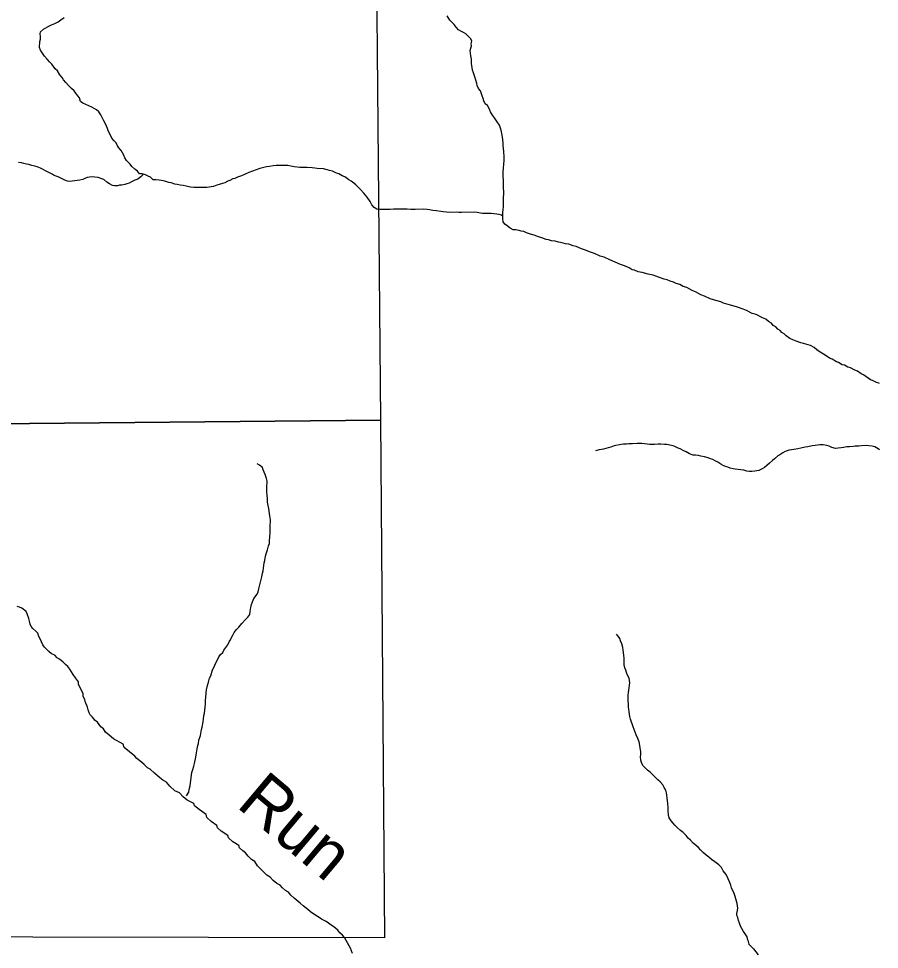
# Model space of a CAD drawing. Extents: x -21.1 to 50.3, y -4.9 to 22.1.
# Drawn here: x -15.925 to -14.252, y 17.586 to 19.395 of the extents above; entities that cross this region are included whole.
import ezdxf

# ---------------------------------------------------------------- set-up
doc = ezdxf.new("R2010")
doc.units = 0
for name, color, linetype in [('GM_X_Minor_River', 7, 'Continuous'), ('GM_X_Minor_River_Text', 7, 'Continuous'), ('GM_X_Section', 7, 'Continuous')]:
    doc.layers.add(name, color=color, linetype=linetype)

msp = doc.modelspace()

# ---------------------------------------------------------------- linework, layer by layer
at = {"layer": 'GM_X_Minor_River'}
for points in [[(-15.652, 19.081), (-15.6588, 19.0817), (-15.6637, 19.0817), (-15.6691, 19.0869), (-15.6733, 19.0888), (-15.679, 19.0914), (-15.6854, 19.0929), (-15.6907, 19.0932), (-15.6942, 19.0981), (-15.6995, 19.1018), (-15.7053, 19.1075), (-15.7083, 19.112), (-15.7156, 19.1192), (-15.7191, 19.1241), (-15.721, 19.129), (-15.726, 19.1384), (-15.7306, 19.1433), (-15.733, 19.1475), (-15.736, 19.1531), (-15.7399, 19.1573), (-15.7441, 19.1625), (-15.7476, 19.1697), (-15.7511, 19.1765), (-15.753, 19.1814), (-15.7565, 19.1905), (-15.76, 19.1958), (-15.7631, 19.2022), (-15.7654, 19.2079), (-15.7696, 19.2135), (-15.7742, 19.2177), (-15.7788, 19.2203), (-15.7834, 19.2225), (-15.8005, 19.2303), (-15.8054, 19.2333), (-15.8074, 19.2405), (-15.8105, 19.2447), (-15.8143, 19.2496), (-15.8174, 19.2541), (-15.8224, 19.259), (-15.8285, 19.2646), (-15.8339, 19.2706), (-15.8381, 19.2759), (-15.8408, 19.2801), (-15.8454, 19.2853), (-15.8496, 19.2929), (-15.8542, 19.297), (-15.8611, 19.3064), (-15.8653, 19.3106), (-15.8699, 19.3155), (-15.8749, 19.3215), (-15.8788, 19.3275), (-15.8826, 19.3332), (-15.885, 19.3385), (-15.8839, 19.3503), (-15.8828, 19.3548), (-15.8829, 19.3597), (-15.8833, 19.3651), (-15.8826, 19.3692), (-15.877, 19.3742), (-15.8725, 19.3769), (-15.8683, 19.3792), (-15.8615, 19.3827), (-15.8551, 19.3854), (-15.8487, 19.3885), (-15.8434, 19.392), (-15.8367, 19.397)], [(-14.9081, 18.969), (-14.9149, 18.9704), (-14.9233, 18.9738), (-14.9301, 18.9756), (-14.9381, 18.9786), (-14.9431, 18.9808), (-14.9484, 18.9815), (-14.9526, 18.983), (-14.959, 18.9841), (-14.964, 18.984), (-14.9701, 18.9878), (-14.9758, 18.9919), (-14.9804, 18.9953), (-14.9834, 18.9998), (-14.9843, 19.0062), (-14.9843, 19.0123), (-14.984, 19.0184), (-14.9837, 19.0229), (-14.983, 19.0294), (-14.983, 19.0351), (-14.9831, 19.0412), (-14.9828, 19.0487), (-14.9825, 19.0529), (-14.9821, 19.0594), (-14.9826, 19.0647), (-14.9826, 19.0696), (-14.983, 19.0738), (-14.9833, 19.095), (-14.983, 19.1057), (-14.9823, 19.1102), (-14.9813, 19.1209), (-14.9813, 19.1262), (-14.9822, 19.1364), (-14.983, 19.1421), (-14.9838, 19.1482), (-14.9838, 19.1527), (-14.9843, 19.1599), (-14.9851, 19.1645), (-14.9859, 19.1717), (-14.9871, 19.1777), (-14.9887, 19.1819), (-14.9906, 19.1876), (-14.9953, 19.1944), (-15.0003, 19.2019), (-15.0041, 19.2072), (-15.008, 19.2136), (-15.0103, 19.2185), (-15.0141, 19.2257), (-15.0183, 19.2291), (-15.0211, 19.2351), (-15.0226, 19.2393), (-15.0242, 19.2449), (-15.0273, 19.254), (-15.0312, 19.2589), (-15.0339, 19.2646), (-15.035, 19.2687), (-15.0366, 19.2752), (-15.0386, 19.2812), (-15.0409, 19.2892), (-15.0433, 19.2945), (-15.0441, 19.2994), (-15.0449, 19.307), (-15.0454, 19.3161), (-15.0462, 19.3222), (-15.047, 19.3275), (-15.0474, 19.3324), (-15.0453, 19.3415), (-15.0457, 19.3457), (-15.0446, 19.3506), (-15.0462, 19.3555), (-15.0519, 19.3612), (-15.0561, 19.3649), (-15.0607, 19.3676), (-15.066, 19.3705), (-15.0706, 19.3728), (-15.0748, 19.3777), (-15.0786, 19.383), (-15.0871, 19.3916), (-15.0921, 19.4003)], [(-15.6826, 19.0922), (-15.688, 19.0872), (-15.694, 19.0829), (-15.6993, 19.0806), (-15.7061, 19.0775), (-15.7103, 19.0752), (-15.7148, 19.0736), (-15.7189, 19.0725), (-15.725, 19.0713), (-15.7292, 19.0708), (-15.7333, 19.0697), (-15.739, 19.0696), (-15.7432, 19.0707), (-15.7489, 19.0737), (-15.7542, 19.0771), (-15.7596, 19.082), (-15.7638, 19.0834), (-15.7706, 19.086), (-15.7771, 19.0867), (-15.7827, 19.0871), (-15.7877, 19.0866), (-15.7922, 19.0858), (-15.7967, 19.0839), (-15.8009, 19.082), (-15.8062, 19.0808), (-15.8115, 19.08), (-15.8164, 19.0792), (-15.8213, 19.0787), (-15.8262, 19.0779), (-15.8304, 19.0787), (-15.8357, 19.0809), (-15.8487, 19.0872), (-15.8563, 19.0898), (-15.8605, 19.0924), (-15.8677, 19.0962), (-15.8742, 19.0995), (-15.8788, 19.1018), (-15.883, 19.104), (-15.8894, 19.1066), (-15.894, 19.1077), (-15.8997, 19.1095), (-15.9054, 19.111), (-15.9103, 19.1121), (-15.9156, 19.1132), (-15.9198, 19.1147), (-15.9255, 19.115)], [(-14.9843, 19.0108), (-14.987, 19.0127), (-14.9912, 19.0138), (-14.9961, 19.0149), (-15.0014, 19.0156), (-15.0067, 19.0159), (-15.0109, 19.0162), (-15.0238, 19.0161), (-15.0279, 19.0168), (-15.034, 19.0179), (-15.0397, 19.0183), (-15.0643, 19.018), (-15.07, 19.018), (-15.0746, 19.0183), (-15.0871, 19.0182), (-15.0935, 19.0185), (-15.1, 19.0192), (-15.1049, 19.0199), (-15.1132, 19.021), (-15.1201, 19.0217), (-15.1269, 19.0232), (-15.1315, 19.0235), (-15.1383, 19.0242), (-15.1546, 19.024), (-15.1633, 19.024), (-15.1701, 19.0243), (-15.1841, 19.0242), (-15.1913, 19.0245), (-15.1966, 19.0244), (-15.2031, 19.024), (-15.2076, 19.0239), (-15.2129, 19.0235), (-15.2186, 19.0235), (-15.2235, 19.0238), (-15.2289, 19.0241), (-15.2342, 19.0275), (-15.2388, 19.0328), (-15.2423, 19.0392), (-15.248, 19.0475), (-15.2546, 19.0554), (-15.2615, 19.0633), (-15.2699, 19.0716), (-15.2741, 19.075), (-15.2787, 19.0791), (-15.2836, 19.0817), (-15.2913, 19.0873), (-15.2966, 19.0892), (-15.3027, 19.0929), (-15.3073, 19.0944), (-15.3152, 19.0981), (-15.3213, 19.0996), (-15.3255, 19.1007), (-15.3327, 19.1025), (-15.3449, 19.1035), (-15.3494, 19.1042), (-15.3551, 19.1046), (-15.3646, 19.1053), (-15.3695, 19.1052), (-15.3737, 19.1055), (-15.3786, 19.1055), (-15.39, 19.1069), (-15.3964, 19.108), (-15.4021, 19.1091), (-15.409, 19.1094), (-15.4245, 19.1093), (-15.4306, 19.1084), (-15.4377, 19.1076), (-15.4438, 19.1068), (-15.4514, 19.1048), (-15.4563, 19.1037), (-15.4634, 19.1006), (-15.4782, 19.0955), (-15.4865, 19.092), (-15.4921, 19.0893), (-15.4997, 19.0866), (-15.505, 19.0839), (-15.5091, 19.0831), (-15.5148, 19.08), (-15.5189, 19.0788), (-15.5246, 19.0757), (-15.5291, 19.0745), (-15.5359, 19.0722), (-15.5404, 19.071), (-15.5465, 19.0687), (-15.5597, 19.0667), (-15.5639, 19.0663), (-15.5681, 19.0666), (-15.5737, 19.0662), (-15.5806, 19.0665), (-15.5847, 19.0668), (-15.5912, 19.0672), (-15.5995, 19.069), (-15.6056, 19.0704), (-15.6113, 19.0708), (-15.6174, 19.0726), (-15.6219, 19.073), (-15.6288, 19.0755), (-15.6337, 19.0763), (-15.6413, 19.0788), (-15.6478, 19.0803), (-15.652, 19.081)], [(-14.2521, 18.6857), (-14.2531, 18.6861), (-14.258, 18.6876), (-14.2653, 18.6913), (-14.2694, 18.6928), (-14.274, 18.6962), (-14.2828, 18.7029), (-14.2877, 18.7048), (-14.2946, 18.7096), (-14.2999, 18.7115), (-14.3083, 18.716), (-14.3133, 18.7174), (-14.3201, 18.7212), (-14.3243, 18.7223), (-14.3315, 18.7264), (-14.3357, 18.7279), (-14.3441, 18.7331), (-14.3491, 18.7349), (-14.3556, 18.7398), (-14.3609, 18.7428), (-14.3674, 18.7469), (-14.3735, 18.7514), (-14.3792, 18.7555), (-14.3861, 18.7593), (-14.3903, 18.7608), (-14.3994, 18.7637), (-14.4051, 18.7648), (-14.4138, 18.7678), (-14.4203, 18.7707), (-14.4264, 18.7733), (-14.4332, 18.7782), (-14.4371, 18.7823), (-14.4416, 18.7846), (-14.4451, 18.7887), (-14.4497, 18.7913), (-14.4535, 18.7959), (-14.4585, 18.7985), (-14.4619, 18.803), (-14.468, 18.806), (-14.473, 18.8105), (-14.4795, 18.8131), (-14.492, 18.8198), (-14.4992, 18.822), (-14.5103, 18.8276), (-14.5171, 18.8302), (-14.5297, 18.835), (-14.5415, 18.8379), (-14.5552, 18.842), (-14.5601, 18.8442), (-14.5745, 18.8483), (-14.5814, 18.8505), (-14.592, 18.8557), (-14.5993, 18.8579), (-14.6096, 18.8639), (-14.6164, 18.8661), (-14.6267, 18.8721), (-14.6335, 18.8743), (-14.64, 18.878), (-14.6472, 18.8799), (-14.6526, 18.8829), (-14.659, 18.8847), (-14.6644, 18.8869), (-14.6704, 18.8884), (-14.6818, 18.8921), (-14.6921, 18.8965), (-14.7016, 18.898), (-14.7134, 18.9017), (-14.7214, 18.9027), (-14.7282, 18.9057), (-14.7328, 18.9068), (-14.7385, 18.9102), (-14.7476, 18.9146), (-14.7556, 18.9172), (-14.7655, 18.9213), (-14.7716, 18.9239), (-14.7762, 18.9261), (-14.7872, 18.931), (-14.7948, 18.9332), (-14.8062, 18.9384), (-14.8138, 18.9406), (-14.8252, 18.9454), (-14.8313, 18.9473), (-14.8416, 18.9517), (-14.8473, 18.9532), (-14.8557, 18.9562), (-14.8621, 18.9572), (-14.8667, 18.9583), (-14.872, 18.9598), (-14.8762, 18.9602), (-14.8826, 18.962), (-14.8895, 18.9627), (-14.8955, 18.9649), (-14.9001, 18.9656), (-14.9081, 18.969)], [(-14.7925, 18.5575), (-14.7967, 18.5571), (-14.8039, 18.5548)], [(-14.2521, 18.5569), (-14.2548, 18.559), (-14.2613, 18.5627), (-14.2662, 18.5642), (-14.2727, 18.5649), (-14.2776, 18.5652), (-14.2871, 18.5647), (-14.2924, 18.5643), (-14.2992, 18.5639), (-14.3034, 18.5635), (-14.3102, 18.563), (-14.3155, 18.5626), (-14.3219, 18.5614), (-14.3265, 18.5606), (-14.3325, 18.5598), (-14.3374, 18.5597), (-14.3443, 18.5616), (-14.35, 18.5638), (-14.3545, 18.5653), (-14.3614, 18.5667), (-14.3682, 18.5667), (-14.3773, 18.5654), (-14.3826, 18.5646), (-14.3913, 18.5627), (-14.3966, 18.5622), (-14.4049, 18.5599), (-14.4106, 18.5591), (-14.4185, 18.5575), (-14.423, 18.5571), (-14.4276, 18.5563), (-14.4355, 18.5539), (-14.44, 18.5512), (-14.4457, 18.5474), (-14.4498, 18.5451), (-14.4558, 18.5393), (-14.46, 18.5359), (-14.4656, 18.5309), (-14.4709, 18.5263), (-14.4758, 18.5228), (-14.4799, 18.5197), (-14.4867, 18.517), (-14.4946, 18.5154), (-14.5003, 18.515), (-14.5056, 18.5149), (-14.5098, 18.5157), (-14.5155, 18.5175), (-14.5212, 18.5182), (-14.5265, 18.5189), (-14.5326, 18.5196), (-14.5367, 18.52), (-14.5424, 18.5214), (-14.5466, 18.5229), (-14.5516, 18.5244), (-14.5561, 18.5266), (-14.5603, 18.5293), (-14.5664, 18.533), (-14.5714, 18.5356), (-14.5759, 18.5378), (-14.5805, 18.5393), (-14.5851, 18.5416), (-14.5923, 18.5434), (-14.5995, 18.5445), (-14.6041, 18.5456), (-14.6094, 18.5463), (-14.6139, 18.5466), (-14.6215, 18.5492), (-14.628, 18.5529), (-14.6326, 18.5552), (-14.6394, 18.5589), (-14.6436, 18.5604), (-14.6512, 18.5641), (-14.6562, 18.5652), (-14.6653, 18.567), (-14.6698, 18.5674), (-14.677, 18.5677), (-14.682, 18.5676), (-14.6892, 18.5672), (-14.6937, 18.5675), (-14.6983, 18.5675), (-14.7036, 18.5678), (-14.7089, 18.5685), (-14.7138, 18.5689), (-14.7184, 18.5692), (-14.7229, 18.5691), (-14.7324, 18.5687), (-14.7392, 18.5686), (-14.7437, 18.5682), (-14.7498, 18.5678), (-14.7543, 18.5673), (-14.7676, 18.5646), (-14.774, 18.5622), (-14.7793, 18.5607), (-14.7884, 18.5583), (-14.7925, 18.5575)], [(-15.5993, 17.8847), (-15.5944, 17.8916), (-15.5937, 17.8973), (-15.5923, 17.9041), (-15.5902, 17.9201), (-15.5887, 17.9299), (-15.5869, 17.9356), (-15.5851, 17.9425), (-15.5836, 17.9478), (-15.5811, 17.96), (-15.58, 17.9642), (-15.5782, 17.9763), (-15.5768, 17.9824), (-15.5761, 17.9866), (-15.575, 17.9927), (-15.572, 18.0018), (-15.5699, 18.0136), (-15.5684, 18.0182), (-15.567, 18.0288), (-15.5663, 18.0337), (-15.5652, 18.0406), (-15.5641, 18.0455), (-15.5627, 18.0569), (-15.5624, 18.0634), (-15.5621, 18.0709), (-15.5614, 18.0751), (-15.5608, 18.0846), (-15.5601, 18.0907), (-15.5586, 18.0991), (-15.5564, 18.1055), (-15.5542, 18.1135), (-15.552, 18.1181), (-15.5483, 18.1295), (-15.5457, 18.1341), (-15.542, 18.1428), (-15.539, 18.1486), (-15.5361, 18.1547), (-15.5327, 18.1592), (-15.5286, 18.1631), (-15.5264, 18.1677), (-15.5189, 18.1783), (-15.5159, 18.1837), (-15.5137, 18.1879), (-15.5115, 18.1924), (-15.5088, 18.197), (-15.5062, 18.202), (-15.5018, 18.2077), (-15.4976, 18.2123), (-15.4916, 18.2196), (-15.4845, 18.2276), (-15.4796, 18.2318), (-15.4763, 18.2368), (-15.4752, 18.2425), (-15.4738, 18.2505), (-15.4727, 18.2562), (-15.4708, 18.2615), (-15.4679, 18.268), (-15.4619, 18.2764), (-15.4601, 18.2813), (-15.4586, 18.287), (-15.4542, 18.3053), (-15.4528, 18.3102), (-15.4513, 18.3171), (-15.4502, 18.3216), (-15.4495, 18.327), (-15.4481, 18.3372), (-15.447, 18.3418), (-15.4463, 18.3463), (-15.4456, 18.3505), (-15.4441, 18.3551), (-15.4416, 18.3627), (-15.4397, 18.3707), (-15.4379, 18.3749), (-15.4376, 18.3806), (-15.4369, 18.387), (-15.4366, 18.3965), (-15.4363, 18.4026), (-15.4363, 18.4068), (-15.4361, 18.4212), (-15.4369, 18.4288), (-15.4377, 18.4333), (-15.439, 18.4428), (-15.4405, 18.4485), (-15.4414, 18.4553), (-15.4418, 18.4602), (-15.4426, 18.4701), (-15.4431, 18.4742), (-15.4431, 18.4807), (-15.4428, 18.4868), (-15.4425, 18.4921), (-15.4425, 18.4963), (-15.4437, 18.5012), (-15.4461, 18.5087), (-15.4484, 18.5137), (-15.4503, 18.5182), (-15.4515, 18.5224), (-15.4569, 18.5269), (-15.4618, 18.5295)], [(-15.8859, 18.194), (-15.8882, 18.2005), (-15.892, 18.2046), (-15.8978, 18.2099), (-15.9008, 18.214), (-15.9028, 18.2185), (-15.9044, 18.2242), (-15.9055, 18.2291), (-15.9087, 18.2382), (-15.9106, 18.2431), (-15.919, 18.2491), (-15.9236, 18.2514), (-15.9285, 18.2528)], [(-15.2887, 17.604), (-15.2918, 17.6093), (-15.2956, 17.6142), (-15.301, 17.6187), (-15.3052, 17.624), (-15.3128, 17.63), (-15.3182, 17.6337), (-15.3228, 17.6371), (-15.3277, 17.6409), (-15.3369, 17.6453), (-15.3415, 17.6483), (-15.3479, 17.6524), (-15.3579, 17.6592), (-15.3632, 17.6637), (-15.3724, 17.6712), (-15.3781, 17.6761), (-15.39, 17.6862), (-15.3965, 17.6919), (-15.4011, 17.6975), (-15.4064, 17.7005), (-15.4125, 17.7058), (-15.4171, 17.7114), (-15.4236, 17.7144), (-15.4309, 17.72), (-15.4366, 17.7268), (-15.4431, 17.7309), (-15.4538, 17.7414), (-15.4611, 17.7489), (-15.4665, 17.7569), (-15.473, 17.761), (-15.4795, 17.7678), (-15.4841, 17.7742), (-15.4894, 17.7779), (-15.4959, 17.7839), (-15.4971, 17.7881), (-15.5089, 17.7956), (-15.5173, 17.8031), (-15.5185, 17.8076), (-15.5315, 17.8159), (-15.5391, 17.8226), (-15.5403, 17.8272), (-15.5514, 17.835), (-15.5594, 17.8429), (-15.561, 17.8486), (-15.5744, 17.858), (-15.5835, 17.8655), (-15.5851, 17.87), (-15.5977, 17.8764), (-15.6057, 17.8827), (-15.6126, 17.8903), (-15.6217, 17.8947), (-15.6317, 17.9034), (-15.6382, 17.9113), (-15.6451, 17.915), (-15.6516, 17.9206), (-15.6615, 17.9289), (-15.6699, 17.9364), (-15.6749, 17.939), (-15.6814, 17.9458), (-15.6863, 17.9499), (-15.6955, 17.9574), (-15.6997, 17.9616), (-15.7097, 17.9702), (-15.7204, 17.9788), (-15.7223, 17.9853), (-15.741, 17.9957), (-15.7494, 18.0025), (-15.7563, 18.0085), (-15.7605, 18.0149), (-15.7655, 18.0187), (-15.7724, 18.0281), (-15.7766, 18.0311), (-15.782, 18.0375), (-15.7862, 18.042), (-15.7881, 18.0462), (-15.7901, 18.0515), (-15.7916, 18.0568), (-15.7959, 18.0677), (-15.7967, 18.0719), (-15.7998, 18.0779), (-15.8002, 18.0832), (-15.8053, 18.0931), (-15.8088, 18.1014), (-15.8092, 18.1059), (-15.8149, 18.1138), (-15.8192, 18.1206), (-15.8261, 18.1308), (-15.8299, 18.1357), (-15.8345, 18.1398), (-15.8391, 18.1444), (-15.846, 18.15), (-15.8506, 18.153), (-15.8548, 18.1583), (-15.8613, 18.1609), (-15.867, 18.165), (-15.8708, 18.1691), (-15.875, 18.1733), (-15.8785, 18.1782), (-15.8808, 18.1838), (-15.8832, 18.1884), (-15.8859, 18.194)], [(-14.7486, 18.1519), (-14.749, 18.1576), (-14.7495, 18.1629), (-14.7503, 18.1674), (-14.7511, 18.1731), (-14.7527, 18.1803), (-14.7554, 18.1856), (-14.757, 18.1901), (-14.76, 18.1947), (-14.7631, 18.1988)], [(-14.5076, 17.6046), (-14.5093, 17.6107), (-14.5128, 17.6167), (-14.5166, 17.6212), (-14.5189, 17.6254), (-14.522, 17.6314), (-14.5243, 17.6371), (-14.5263, 17.6424), (-14.5275, 17.6481), (-14.529, 17.6522), (-14.5291, 17.6564), (-14.528, 17.6617), (-14.5273, 17.6663), (-14.5277, 17.6712), (-14.5285, 17.6758), (-14.5325, 17.6894), (-14.5352, 17.697), (-14.5379, 17.7015), (-14.5398, 17.706), (-14.541, 17.7109), (-14.5437, 17.7177), (-14.5461, 17.7234), (-14.5503, 17.7317), (-14.5561, 17.7393), (-14.5592, 17.7453), (-14.5645, 17.7509), (-14.5718, 17.7566), (-14.5783, 17.7611), (-14.584, 17.7656), (-14.5886, 17.7697), (-14.5943, 17.7742), (-14.6001, 17.7795), (-14.6047, 17.7847), (-14.61, 17.7896), (-14.6142, 17.7926), (-14.6196, 17.7983), (-14.6242, 17.8028), (-14.6276, 17.8077), (-14.6334, 17.8137), (-14.6387, 17.8171), (-14.6445, 17.8223), (-14.6498, 17.8276), (-14.6533, 17.8317), (-14.6571, 17.8359), (-14.6606, 17.8419), (-14.6618, 17.8476), (-14.6626, 17.8555), (-14.663, 17.8612), (-14.6635, 17.8707), (-14.6643, 17.8753), (-14.6648, 17.8806), (-14.6656, 17.8859), (-14.666, 17.8904), (-14.6676, 17.8957), (-14.6703, 17.9006), (-14.673, 17.9059), (-14.6783, 17.9119), (-14.6829, 17.9161), (-14.6894, 17.9221), (-14.6933, 17.9262), (-14.6979, 17.9307), (-14.7028, 17.9349), (-14.707, 17.9386), (-14.712, 17.9435), (-14.7143, 17.9492), (-14.7159, 17.9541), (-14.7163, 17.9602), (-14.7156, 17.9651), (-14.7157, 17.97), (-14.7173, 17.978), (-14.7181, 17.9822), (-14.7193, 17.9894), (-14.722, 17.9962), (-14.7247, 18.0033), (-14.7267, 18.0083), (-14.729, 18.0136), (-14.731, 18.0189), (-14.736, 18.0336), (-14.7372, 18.0389), (-14.738, 18.0431), (-14.7385, 18.0476), (-14.7393, 18.0529), (-14.7397, 18.0571), (-14.7401, 18.0639), (-14.7406, 18.0689), (-14.7406, 18.0753), (-14.7403, 18.0802), (-14.74, 18.0856), (-14.7386, 18.0943), (-14.7379, 18.1), (-14.7375, 18.1042), (-14.7379, 18.1087), (-14.7387, 18.1133), (-14.7415, 18.1193), (-14.7438, 18.1246), (-14.7453, 18.1291), (-14.7473, 18.1333), (-14.7481, 18.139), (-14.7486, 18.1473), (-14.7486, 18.1519)], [(-15.2767, 17.5786), (-15.2804, 17.5885), (-15.2887, 17.604)], [(-14.5076, 17.6046), (-14.506, 17.5968), (-14.497, 17.5872), (-14.488, 17.5758)]]:
    msp.add_lwpolyline(points, dxfattribs=at)
at = {"layer": 'GM_X_Section'}
for points in [[(-16.2579, 19.6096), (-15.2309, 19.6177), (-15.2218, 18.6142), (-16.2462, 18.605)], [(-15.2218, 18.6142), (-15.2143, 17.6091), (-16.2403, 17.6106), (-16.2462, 18.605)]]:
    msp.add_lwpolyline(points, close=True, dxfattribs=at)

# ---------------------------------------------------------------- texts
at = {"layer": 'GM_X_Minor_River_Text'}
msp.add_text(' Run', height=0.09473, rotation=319.9042, dxfattribs=at).set_placement((-15.5313, 17.8874))

doc.saveas('drawing.dxf')
